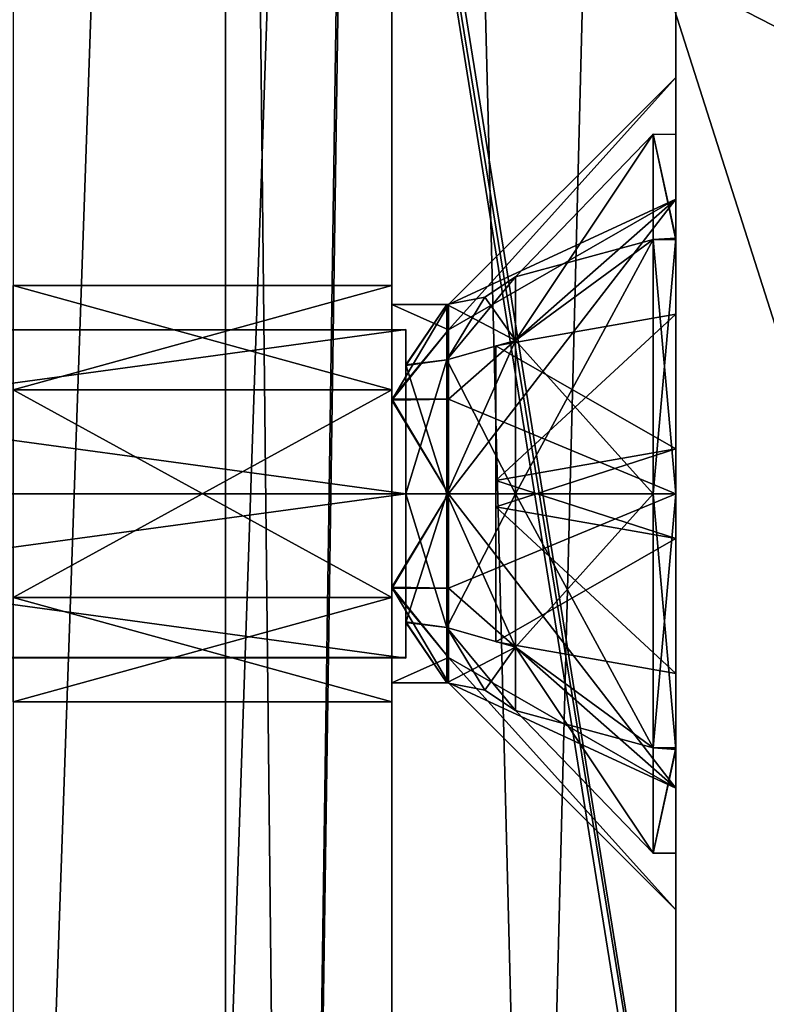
# Model space of a CAD drawing. Header units: millimetres. Extents: x -78 to 78, y -78 to 78.
# Tile 303 of 449: x 50.53 to 54.48, y 4.8 to 10.01. Entities that reach past the tile are written whole.
import ezdxf

# ---------------------------------------------------------------- set-up
doc = ezdxf.new("R2010")
doc.units = ezdxf.units.MM
doc.header["$LTSCALE"] = 41.718519
for name, color, linetype in [('1061', 7, 'CONTINUOUS'), ('1107', 7, 'CONTINUOUS'), ('1745', 7, 'CONTINUOUS'), ('24', 7, 'CONTINUOUS'), ('32', 7, 'CONTINUOUS'), ('328', 7, 'CONTINUOUS'), ('344', 7, 'CONTINUOUS'), ('42', 7, 'CONTINUOUS'), ('5267', 7, 'CONTINUOUS'), ('5268', 7, 'CONTINUOUS'), ('5269', 7, 'CONTINUOUS'), ('5270', 7, 'CONTINUOUS'), ('5271', 7, 'CONTINUOUS'), ('5273', 7, 'CONTINUOUS'), ('5274', 7, 'CONTINUOUS'), ('5275', 7, 'CONTINUOUS'), ('5276', 7, 'CONTINUOUS'), ('5277', 7, 'CONTINUOUS'), ('5278', 7, 'CONTINUOUS'), ('5279', 7, 'CONTINUOUS'), ('5280', 7, 'CONTINUOUS'), ('5281', 7, 'CONTINUOUS'), ('5282', 7, 'CONTINUOUS'), ('5283', 7, 'CONTINUOUS'), ('5284', 7, 'CONTINUOUS'), ('5285', 7, 'CONTINUOUS'), ('5286', 7, 'CONTINUOUS'), ('5287', 7, 'CONTINUOUS'), ('5288', 7, 'CONTINUOUS'), ('5289', 7, 'CONTINUOUS'), ('5290', 7, 'CONTINUOUS'), ('5291', 7, 'CONTINUOUS'), ('5292', 7, 'CONTINUOUS'), ('617', 7, 'CONTINUOUS'), ('619', 7, 'CONTINUOUS'), ('623', 7, 'CONTINUOUS'), ('627', 7, 'CONTINUOUS'), ('628', 7, 'CONTINUOUS'), ('630', 7, 'CONTINUOUS'), ('633', 7, 'CONTINUOUS'), ('635', 7, 'CONTINUOUS'), ('65', 7, 'CONTINUOUS'), ('745', 7, 'CONTINUOUS'), ('748', 7, 'CONTINUOUS'), ('790', 7, 'CONTINUOUS'), ('855', 7, 'CONTINUOUS'), ('971', 7, 'CONTINUOUS')]:
    doc.layers.add(name, color=color, linetype=linetype)

msp = doc.modelspace()

# ---------------------------------------------------------------- linework, layer by layer
at = {"layer": '1061', "color": 7, "linetype": 'CONTINUOUS'}
for points in [[(51.768, 17.0379, 23.7), (54.5, 0, 23.7), (51.7312, 17.0098, 26.2), (51.768, 17.0379, 23.7)], [(54.5, 0, 23.7), (54.4564, 0, 26.2), (51.7312, 17.0098, 26.2), (54.5, 0, 23.7)]]:
    msp.add_3dface(points, dxfattribs=at)
at = {"layer": '1107', "color": 7, "linetype": 'CONTINUOUS'}
for points in [[(57.6146, 2.6691, 23.7), (57.2005, -0.0001, 23.7), (51.768, 17.0379, 23.7), (57.6146, 2.6691, 23.7)], [(51.768, 17.0379, 23.7), (57.2005, -0.0001, 23.7), (54.5, 0, 23.7), (51.768, 17.0379, 23.7)], [(58.8181, 5.0848, 23.7), (57.6146, 2.6691, 23.7), (51.768, 17.0379, 23.7), (58.8181, 5.0848, 23.7)], [(60.7045, 7.0278, 23.7), (58.8181, 5.0848, 23.7), (51.768, 17.0379, 23.7), (60.7045, 7.0278, 23.7)], [(58.1301, 10.3116, 23.7), (60.7045, 7.0278, 23.7), (51.768, 17.0379, 23.7), (58.1301, 10.3116, 23.7)]]:
    msp.add_3dface(points, dxfattribs=at)
at = {"layer": '1745', "linetype": 'CONTINUOUS'}
for points in [[(75.9193, 7.9475, 28.7), (69.7599, 30.9897, 28.7), (53.7937, -21.0684, 28.7), (75.9193, 7.9475, 28.7)], [(53.7937, -21.0684, 28.7), (69.7599, 30.9897, 28.7), (56.7669, -10.73, 28.7), (53.7937, -21.0684, 28.7)], [(31.0424, -69.7372, 28.7), (51.0663, -56.737, 28.7), (75.9193, 7.9475, 28.7), (31.0424, -69.7372, 28.7)], [(31.0424, -69.7372, 28.7), (75.9193, 7.9475, 28.7), (53.7937, -21.0684, 28.7), (31.0424, -69.7372, 28.7)], [(51.0663, -56.737, 28.7), (74.6699, -15.8517, 28.7), (75.9193, 7.9475, 28.7), (51.0663, -56.737, 28.7)]]:
    msp.add_3dface(points, dxfattribs=at)
at = {"layer": '24', "linetype": 'CONTINUOUS'}
for points in [[(49.5, -30.5, -2), (49.5, 30.5, -2), (51.6213, 30.5, -1.1213), (49.5, -30.5, -2)], [(49.5, -30.5, -2), (51.6213, 30.5, -1.1213), (51.6213, -30.5, -1.1213), (49.5, -30.5, -2)], [(51.6213, 30.5, -1.1213), (52.5, 30.5, 1), (51.6213, -30.5, -1.1213), (51.6213, 30.5, -1.1213)], [(52.5, 30.5, 1), (52.5, 29.5, 1), (51.6213, -30.5, -1.1213), (52.5, 30.5, 1)], [(52.5, 29.5, 1), (52.5, -29.5, 1), (51.6213, -30.5, -1.1213), (52.5, 29.5, 1)]]:
    msp.add_3dface(points, dxfattribs=at)
at = {"layer": '32', "linetype": 'CONTINUOUS'}
for points in [[(50.5, 8.6, 6.75), (52.5, 8.6, 6.75), (52.5, 8.049, 7.7026), (50.5, 8.6, 6.75)], [(50.5, 8.049, 7.7026), (50.5, 8.6, 6.75), (52.5, 8.049, 7.7026), (50.5, 8.049, 7.7026)], [(50.5, 6.951, 7.7026), (50.5, 8.049, 7.7026), (52.5, 6.951, 7.7026), (50.5, 6.951, 7.7026)], [(52.5, 6.951, 7.7026), (50.5, 8.049, 7.7026), (52.5, 8.049, 7.7026), (52.5, 6.951, 7.7026)], [(52.5, 6.4, 6.75), (50.5, 6.4, 6.75), (50.5, 6.951, 7.7026), (52.5, 6.4, 6.75)], [(52.5, 6.4, 6.75), (50.5, 6.951, 7.7026), (52.5, 6.951, 7.7026), (52.5, 6.4, 6.75)]]:
    msp.add_3dface(points, dxfattribs=at)
at = {"layer": '328', "linetype": 'CONTINUOUS'}
for points in [[(47.5, -30, 15), (15.5, 30, 15), (67, -30, 15), (47.5, -30, 15)], [(67, -30, 15), (15.5, 30, 15), (67.5, -30, 15), (67, -30, 15)], [(67.5, -30, 15), (15.5, 30, 15), (72.3187, -15.3427, 15), (67.5, -30, 15)], [(72.3187, -15.3427, 15), (15.5, 30, 15), (73.9493, 0, 15), (72.3187, -15.3427, 15)], [(73.9493, 0, 15), (15.5, 30, 15), (72.3187, 15.3427, 15), (73.9493, 0, 15)]]:
    msp.add_3dface(points, dxfattribs=at)
at = {"layer": '344', "linetype": 'CONTINUOUS'}
for points in [[(47.5, 30, 16.5), (15.5, -30, 16.5), (67, 30, 16.5), (47.5, 30, 16.5)], [(67, 30, 16.5), (15.5, -30, 16.5), (67.5, 30, 16.5), (67, 30, 16.5)], [(67.5, 30, 16.5), (15.5, -30, 16.5), (72.3187, 15.3427, 16.5), (67.5, 30, 16.5)], [(72.3187, 15.3427, 16.5), (15.5, -30, 16.5), (73.9493, 0, 16.5), (72.3187, 15.3427, 16.5)]]:
    msp.add_3dface(points, dxfattribs=at)
at = {"layer": '42', "linetype": 'CONTINUOUS'}
for points in [[(50.5, 8.6, 6.75), (50.5, 8.049, 5.7974), (52.5, 8.6, 6.75), (50.5, 8.6, 6.75)], [(52.5, 8.6, 6.75), (50.5, 8.049, 5.7974), (52.5, 8.049, 5.7974), (52.5, 8.6, 6.75)], [(50.5, 8.049, 5.7974), (50.5, 6.951, 5.7974), (52.5, 8.049, 5.7974), (50.5, 8.049, 5.7974)], [(52.5, 8.049, 5.7974), (50.5, 6.951, 5.7974), (52.5, 6.951, 5.7974), (52.5, 8.049, 5.7974)], [(50.5, 6.4, 6.75), (52.5, 6.4, 6.75), (52.5, 6.951, 5.7974), (50.5, 6.4, 6.75)], [(50.5, 6.951, 5.7974), (50.5, 6.4, 6.75), (52.5, 6.951, 5.7974), (50.5, 6.951, 5.7974)]]:
    msp.add_3dface(points, dxfattribs=at)
at = {"layer": '5267', "linetype": 'CONTINUOUS'}
for points in [[(52.5735, 7.5, 7.75), (46.2165, 7.5, 7.75), (46.2165, 6.634, 7.25), (52.5735, 7.5, 7.75)], [(46.2165, 7.5, 5.75), (52.5735, 7.5, 5.75), (52.5735, 6.6313, 6.2553), (46.2165, 7.5, 5.75)], [(46.2165, 7.5, 5.75), (52.5735, 6.6313, 6.2553), (46.2165, 6.634, 6.25), (46.2165, 7.5, 5.75)], [(52.5735, 6.6351, 7.2514), (52.5735, 7.5, 7.75), (46.2165, 6.634, 7.25), (52.5735, 6.6351, 7.2514)], [(52.5735, 6.6313, 6.2553), (52.5735, 6.6351, 7.2514), (46.2165, 6.634, 7.25), (52.5735, 6.6313, 6.2553)], [(46.2165, 6.634, 6.25), (52.5735, 6.6313, 6.2553), (46.2165, 6.634, 7.25), (46.2165, 6.634, 6.25)]]:
    msp.add_3dface(points, dxfattribs=at)
at = {"layer": '5268', "linetype": 'CONTINUOUS'}
for points in [[(46.2165, 8.366, 7.25), (46.2165, 7.5, 7.75), (52.5735, 8.3687, 7.2447), (46.2165, 8.366, 7.25)], [(52.5735, 8.3687, 7.2447), (46.2165, 7.5, 7.75), (52.5735, 7.5, 7.75), (52.5735, 8.3687, 7.2447)], [(46.2165, 8.366, 6.25), (46.2165, 8.366, 7.25), (52.5735, 8.3687, 7.2447), (46.2165, 8.366, 6.25)], [(52.5735, 8.3649, 6.2486), (46.2165, 8.366, 6.25), (52.5735, 8.3687, 7.2447), (52.5735, 8.3649, 6.2486)], [(46.2165, 7.5, 5.75), (46.2165, 8.366, 6.25), (52.5735, 7.5, 5.75), (46.2165, 7.5, 5.75)], [(52.5735, 7.5, 5.75), (46.2165, 8.366, 6.25), (52.5735, 8.3649, 6.2486), (52.5735, 7.5, 5.75)]]:
    msp.add_3dface(points, dxfattribs=at)
at = {"layer": '5269', "linetype": 'CONTINUOUS'}
for points in [[(52.5735, 8.3649, 6.2486), (52.5735, 8.3687, 7.2447), (52.5735, 8.1806, 6.3624), (52.5735, 8.3649, 6.2486)], [(52.5735, 8.3687, 7.2447), (52.5735, 7.5, 7.75), (52.5735, 7.5, 7.5335), (52.5735, 8.3687, 7.2447)], [(52.5735, 8.1806, 6.3624), (52.5735, 8.3687, 7.2447), (52.5735, 8.1777, 7.1428), (52.5735, 8.1806, 6.3624)], [(52.5735, 8.1777, 7.1428), (52.5735, 8.3687, 7.2447), (52.5735, 7.5, 7.5335), (52.5735, 8.1777, 7.1428)], [(52.5735, 7.5, 5.75), (52.5735, 8.3649, 6.2486), (52.5735, 7.5, 5.9665), (52.5735, 7.5, 5.75)], [(52.5735, 7.5, 5.9665), (52.5735, 8.3649, 6.2486), (52.5735, 8.1806, 6.3624), (52.5735, 7.5, 5.9665)], [(52.5735, 6.6313, 6.2553), (52.5735, 7.5, 5.75), (52.5735, 7.5, 5.9665), (52.5735, 6.6313, 6.2553)], [(52.5735, 7.5, 7.75), (52.5735, 6.6351, 7.2514), (52.5735, 7.5, 7.5335), (52.5735, 7.5, 7.75)], [(52.5735, 6.6313, 6.2553), (52.5735, 7.5, 5.9665), (52.5735, 6.8223, 6.3572), (52.5735, 6.6313, 6.2553)], [(52.5735, 7.5, 7.5335), (52.5735, 6.6351, 7.2514), (52.5735, 6.8194, 7.1376), (52.5735, 7.5, 7.5335)], [(52.5735, 6.8194, 7.1376), (52.5735, 6.6313, 6.2553), (52.5735, 6.8223, 6.3572), (52.5735, 6.8194, 7.1376)], [(52.5735, 6.6351, 7.2514), (52.5735, 6.6313, 6.2553), (52.5735, 6.8194, 7.1376), (52.5735, 6.6351, 7.2514)]]:
    msp.add_3dface(points, dxfattribs=at)
at = {"layer": '5270', "linetype": 'CONTINUOUS'}
for points in [[(52.5735, 8.1806, 6.3624), (52.5735, 8.1777, 7.1428), (52.7901, 8.5001, 6.75), (52.5735, 8.1806, 6.3624)], [(52.7901, 8.2072, 6.0428), (52.5735, 8.1806, 6.3624), (52.7901, 8.5001, 6.75), (52.7901, 8.2072, 6.0428)], [(52.7901, 8.5001, 6.75), (52.5735, 8.1777, 7.1428), (52.7901, 8.2072, 7.4572), (52.7901, 8.5001, 6.75)], [(52.7901, 7.5, 5.7499), (52.5735, 8.1806, 6.3624), (52.7901, 8.2072, 6.0428), (52.7901, 7.5, 5.7499)], [(52.5735, 8.1777, 7.1428), (52.5735, 7.5, 7.5335), (52.7901, 8.2072, 7.4572), (52.5735, 8.1777, 7.1428)], [(52.5735, 7.5, 7.5335), (52.7901, 7.5, 7.7501), (52.7901, 8.2072, 7.4572), (52.5735, 7.5, 7.5335)], [(52.5735, 7.5, 5.9665), (52.5735, 8.1806, 6.3624), (52.7901, 7.5, 5.7499), (52.5735, 7.5, 5.9665)]]:
    msp.add_3dface(points, dxfattribs=at)
at = {"layer": '5271', "linetype": 'CONTINUOUS'}
for points in [[(52.5735, 6.8223, 6.3572), (52.5735, 7.5, 5.9665), (52.7901, 6.7928, 6.0428), (52.5735, 6.8223, 6.3572)], [(52.7901, 6.7928, 6.0428), (52.5735, 7.5, 5.9665), (52.7901, 7.5, 5.7499), (52.7901, 6.7928, 6.0428)], [(52.5735, 7.5, 7.5335), (52.5735, 6.8194, 7.1376), (52.7901, 7.5, 7.7501), (52.5735, 7.5, 7.5335)], [(52.7901, 7.5, 7.7501), (52.5735, 6.8194, 7.1376), (52.7901, 6.7928, 7.4572), (52.7901, 7.5, 7.7501)], [(52.5735, 6.8194, 7.1376), (52.5735, 6.8223, 6.3572), (52.7901, 6.4999, 6.75), (52.5735, 6.8194, 7.1376)], [(52.7901, 6.4999, 6.75), (52.5735, 6.8223, 6.3572), (52.7901, 6.7928, 6.0428), (52.7901, 6.4999, 6.75)], [(52.7901, 6.7928, 7.4572), (52.5735, 6.8194, 7.1376), (52.7901, 6.4999, 6.75), (52.7901, 6.7928, 7.4572)]]:
    msp.add_3dface(points, dxfattribs=at)
at = {"layer": '5273', "linetype": 'CONTINUOUS'}
for points in [[(52.9919, 8.5383, 6.75), (53.1536, 8.6464, 6.75), (53.1536, 8.3107, 5.9393), (52.9919, 8.5383, 6.75)], [(52.7901, 8.5001, 6.75), (52.9919, 8.5383, 6.75), (53.1536, 8.3107, 5.9393), (52.7901, 8.5001, 6.75)], [(52.7901, 8.2072, 6.0428), (52.7901, 8.5001, 6.75), (53.1536, 8.3107, 5.9393), (52.7901, 8.2072, 6.0428)], [(53.1536, 7.5, 5.6036), (52.7901, 8.2072, 6.0428), (53.1536, 8.3107, 5.9393), (53.1536, 7.5, 5.6036)], [(52.7901, 7.5, 5.7499), (52.7901, 8.2072, 6.0428), (53.1536, 7.5, 5.6036), (52.7901, 7.5, 5.7499)], [(52.7901, 6.7928, 6.0428), (52.7901, 7.5, 5.7499), (53.1536, 6.6893, 5.9393), (52.7901, 6.7928, 6.0428)], [(53.1536, 6.6893, 5.9393), (52.7901, 7.5, 5.7499), (53.1536, 7.5, 5.6036), (53.1536, 6.6893, 5.9393)], [(52.7901, 6.4999, 6.75), (52.7901, 6.7928, 6.0428), (52.9919, 6.4617, 6.75), (52.7901, 6.4999, 6.75)], [(52.7901, 6.7928, 6.0428), (53.1536, 6.3536, 6.75), (52.9919, 6.4617, 6.75), (52.7901, 6.7928, 6.0428)], [(53.1536, 6.3536, 6.75), (52.7901, 6.7928, 6.0428), (53.1536, 6.6893, 5.9393), (53.1536, 6.3536, 6.75)]]:
    msp.add_3dface(points, dxfattribs=at)
at = {"layer": '5274', "linetype": 'CONTINUOUS'}
for points in [[(52.9919, 8.5383, 6.75), (52.7901, 8.2072, 7.4572), (53.1536, 8.6464, 6.75), (52.9919, 8.5383, 6.75)], [(53.1536, 8.6464, 6.75), (52.7901, 8.2072, 7.4572), (53.1536, 8.3107, 7.5607), (53.1536, 8.6464, 6.75)], [(52.7901, 8.5001, 6.75), (52.7901, 8.2072, 7.4572), (52.9919, 8.5383, 6.75), (52.7901, 8.5001, 6.75)], [(52.7901, 8.2072, 7.4572), (52.7901, 7.5, 7.7501), (53.1536, 8.3107, 7.5607), (52.7901, 8.2072, 7.4572)], [(53.1536, 8.3107, 7.5607), (52.7901, 7.5, 7.7501), (53.1536, 7.5, 7.8964), (53.1536, 8.3107, 7.5607)], [(52.7901, 7.5, 7.7501), (52.7901, 6.7928, 7.4572), (53.1536, 7.5, 7.8964), (52.7901, 7.5, 7.7501)], [(53.1536, 7.5, 7.8964), (52.7901, 6.7928, 7.4572), (53.1536, 6.6893, 7.5607), (53.1536, 7.5, 7.8964)], [(52.7901, 6.7928, 7.4572), (52.7901, 6.4999, 6.75), (53.1536, 6.6893, 7.5607), (52.7901, 6.7928, 7.4572)], [(53.1536, 6.6893, 7.5607), (52.7901, 6.4999, 6.75), (52.9919, 6.4617, 6.75), (53.1536, 6.6893, 7.5607)], [(53.1536, 6.3536, 6.75), (53.1536, 6.6893, 7.5607), (52.9919, 6.4617, 6.75), (53.1536, 6.3536, 6.75)]]:
    msp.add_3dface(points, dxfattribs=at)
at = {"layer": '5275', "linetype": 'CONTINUOUS'}
for points in [[(53.1536, 8.6464, 6.75), (53.1536, 8.3107, 7.5607), (53.88, 9.4, 6.75), (53.1536, 8.6464, 6.75)], [(53.88, 8.8435, 5.4065), (53.1536, 8.6464, 6.75), (53.88, 9.4, 6.75), (53.88, 8.8435, 5.4065)], [(53.88, 9.4, 6.75), (53.1536, 8.3107, 7.5607), (53.88, 8.8435, 8.0935), (53.88, 9.4, 6.75)], [(53.1536, 8.3107, 5.9393), (53.1536, 8.6464, 6.75), (53.88, 8.8435, 5.4065), (53.1536, 8.3107, 5.9393)], [(53.1536, 8.3107, 7.5607), (53.1536, 7.5, 7.8964), (53.88, 8.8435, 8.0935), (53.1536, 8.3107, 7.5607)], [(53.1536, 7.5, 7.8964), (53.88, 7.5, 8.65), (53.88, 8.8435, 8.0935), (53.1536, 7.5, 7.8964)], [(53.88, 7.5, 4.85), (53.1536, 8.3107, 5.9393), (53.88, 8.8435, 5.4065), (53.88, 7.5, 4.85)], [(53.1536, 7.5, 5.6036), (53.1536, 8.3107, 5.9393), (53.88, 7.5, 4.85), (53.1536, 7.5, 5.6036)]]:
    msp.add_3dface(points, dxfattribs=at)
at = {"layer": '5276', "linetype": 'CONTINUOUS'}
for points in [[(53.1536, 7.5, 7.8964), (53.1536, 6.6893, 7.5607), (53.88, 7.5, 8.65), (53.1536, 7.5, 7.8964)], [(53.88, 7.5, 8.65), (53.1536, 6.6893, 7.5607), (53.88, 6.1565, 8.0935), (53.88, 7.5, 8.65)], [(53.1536, 6.6893, 5.9393), (53.1536, 7.5, 5.6036), (53.88, 6.1565, 5.4065), (53.1536, 6.6893, 5.9393)], [(53.1536, 7.5, 5.6036), (53.88, 7.5, 4.85), (53.88, 6.1565, 5.4065), (53.1536, 7.5, 5.6036)], [(53.1536, 6.6893, 7.5607), (53.1536, 6.3536, 6.75), (53.88, 6.1565, 8.0935), (53.1536, 6.6893, 7.5607)], [(53.1536, 6.3536, 6.75), (53.1536, 6.6893, 5.9393), (53.88, 5.6, 6.75), (53.1536, 6.3536, 6.75)], [(53.1536, 6.6893, 5.9393), (53.88, 6.1565, 5.4065), (53.88, 5.6, 6.75), (53.1536, 6.6893, 5.9393)], [(53.1536, 6.3536, 6.75), (53.88, 5.6, 6.75), (53.88, 6.1565, 8.0935), (53.1536, 6.3536, 6.75)]]:
    msp.add_3dface(points, dxfattribs=at)
at = {"layer": '5277', "linetype": 'CONTINUOUS'}
for points in [[(54, 7.5, 8.65), (53.88, 7.5, 8.65), (53.88, 6.1565, 8.0935), (54, 7.5, 8.65)], [(53.88, 7.5, 4.85), (54, 7.5, 4.85), (54, 6.1488, 5.4143), (53.88, 7.5, 4.85)], [(53.88, 7.5, 4.85), (54, 6.1488, 5.4143), (53.88, 6.1565, 5.4065), (53.88, 7.5, 4.85)], [(54, 6.157, 8.094), (54, 7.5, 8.65), (53.88, 6.1565, 8.0935), (54, 6.157, 8.094)], [(54, 5.6007, 6.7577), (54, 6.157, 8.094), (53.88, 5.6, 6.75), (54, 5.6007, 6.7577)], [(53.88, 5.6, 6.75), (54, 6.157, 8.094), (53.88, 6.1565, 8.0935), (53.88, 5.6, 6.75)], [(53.88, 6.1565, 5.4065), (54, 6.1488, 5.4143), (53.88, 5.6, 6.75), (53.88, 6.1565, 5.4065)], [(54, 6.1488, 5.4143), (54, 5.6007, 6.7577), (53.88, 5.6, 6.75), (54, 6.1488, 5.4143)]]:
    msp.add_3dface(points, dxfattribs=at)
at = {"layer": '5278', "linetype": 'CONTINUOUS'}
for points in [[(53.88, 8.8435, 5.4065), (53.88, 9.4, 6.75), (54, 8.843, 5.406), (53.88, 8.8435, 5.4065)], [(53.88, 9.4, 6.75), (53.88, 8.8435, 8.0935), (54, 8.8512, 8.0857), (53.88, 9.4, 6.75)], [(54, 8.843, 5.406), (53.88, 9.4, 6.75), (54, 9.3993, 6.7423), (54, 8.843, 5.406)], [(54, 9.3993, 6.7423), (53.88, 9.4, 6.75), (54, 8.8512, 8.0857), (54, 9.3993, 6.7423)], [(53.88, 8.8435, 8.0935), (53.88, 7.5, 8.65), (54, 8.8512, 8.0857), (53.88, 8.8435, 8.0935)], [(54, 8.8512, 8.0857), (53.88, 7.5, 8.65), (54, 7.5, 8.65), (54, 8.8512, 8.0857)], [(53.88, 7.5, 4.85), (53.88, 8.8435, 5.4065), (54, 7.5, 4.85), (53.88, 7.5, 4.85)], [(54, 7.5, 4.85), (53.88, 8.8435, 5.4065), (54, 8.843, 5.406), (54, 7.5, 4.85)]]:
    msp.add_3dface(points, dxfattribs=at)
at = {"layer": '5279', "linetype": 'CONTINUOUS'}
for points in [[(54, 8.843, 5.406), (54, 9.3993, 6.7423), (54, 8.8512, 8.0857), (54, 8.843, 5.406)], [(54, 8.843, 5.406), (54, 8.8512, 8.0857), (54, 8.45, 6.9875), (54, 8.843, 5.406)], [(54, 8.8512, 8.0857), (54, 7.5, 8.65), (54, 8.45, 6.9875), (54, 8.8512, 8.0857)], [(54, 7.5, 4.85), (54, 8.843, 5.406), (54, 7.7375, 5.8), (54, 7.5, 4.85)], [(54, 7.7375, 5.8), (54, 8.843, 5.406), (54, 7.7375, 6.5125), (54, 7.7375, 5.8)], [(54, 7.7375, 6.5125), (54, 8.843, 5.406), (54, 8.45, 6.5125), (54, 7.7375, 6.5125)], [(54, 8.45, 6.5125), (54, 8.843, 5.406), (54, 8.45, 6.9875), (54, 8.45, 6.5125)], [(54, 8.45, 6.9875), (54, 7.5, 8.65), (54, 7.7375, 7.7), (54, 8.45, 6.9875)], [(54, 7.7375, 6.9875), (54, 8.45, 6.9875), (54, 7.7375, 7.7), (54, 7.7375, 6.9875)], [(54, 7.2625, 5.8), (54, 7.5, 4.85), (54, 7.7375, 5.8), (54, 7.2625, 5.8)], [(54, 7.7375, 7.7), (54, 7.5, 8.65), (54, 7.2625, 7.7), (54, 7.7375, 7.7)], [(54, 6.1488, 5.4143), (54, 7.5, 4.85), (54, 6.55, 6.5125), (54, 6.1488, 5.4143)], [(54, 7.5, 4.85), (54, 7.2625, 5.8), (54, 6.55, 6.5125), (54, 7.5, 4.85)], [(54, 7.5, 8.65), (54, 6.157, 8.094), (54, 7.2625, 7.7), (54, 7.5, 8.65)], [(54, 7.2625, 7.7), (54, 6.157, 8.094), (54, 7.2625, 6.9875), (54, 7.2625, 7.7)], [(54, 7.2625, 6.9875), (54, 6.157, 8.094), (54, 6.55, 6.9875), (54, 7.2625, 6.9875)], [(54, 6.55, 6.5125), (54, 7.2625, 5.8), (54, 7.2625, 6.5125), (54, 6.55, 6.5125)], [(54, 6.157, 8.094), (54, 6.1488, 5.4143), (54, 6.55, 6.5125), (54, 6.157, 8.094)], [(54, 6.55, 6.9875), (54, 6.157, 8.094), (54, 6.55, 6.5125), (54, 6.55, 6.9875)], [(54, 5.6007, 6.7577), (54, 6.1488, 5.4143), (54, 6.157, 8.094), (54, 5.6007, 6.7577)]]:
    msp.add_3dface(points, dxfattribs=at)
at = {"layer": '5280', "linetype": 'CONTINUOUS'}
for points in [[(54, 7.2625, 5.8), (54, 7.7375, 5.8), (53.05, 7.57, 5.9675), (54, 7.2625, 5.8)], [(53.05, 7.43, 5.9675), (54, 7.2625, 5.8), (53.05, 7.57, 5.9675), (53.05, 7.43, 5.9675)]]:
    msp.add_3dface(points, dxfattribs=at)
at = {"layer": '5281', "linetype": 'CONTINUOUS'}
for points in [[(53.05, 6.7175, 6.68), (53.05, 7.43, 6.68), (53.05, 8.2825, 6.82), (53.05, 6.7175, 6.68)], [(53.05, 8.2825, 6.82), (53.05, 7.43, 6.68), (53.05, 7.57, 6.68), (53.05, 8.2825, 6.82)], [(53.05, 7.57, 6.82), (53.05, 6.7175, 6.68), (53.05, 8.2825, 6.82), (53.05, 7.57, 6.82)], [(53.05, 8.2825, 6.68), (53.05, 8.2825, 6.82), (53.05, 7.57, 6.68), (53.05, 8.2825, 6.68)], [(53.05, 7.43, 6.68), (53.05, 7.43, 5.9675), (53.05, 7.57, 6.68), (53.05, 7.43, 6.68)], [(53.05, 7.57, 6.68), (53.05, 7.43, 5.9675), (53.05, 7.57, 5.9675), (53.05, 7.57, 6.68)], [(53.05, 7.43, 6.82), (53.05, 6.7175, 6.68), (53.05, 7.57, 6.82), (53.05, 7.43, 6.82)], [(53.05, 7.43, 7.5325), (53.05, 7.43, 6.82), (53.05, 7.57, 7.5325), (53.05, 7.43, 7.5325)], [(53.05, 7.57, 7.5325), (53.05, 7.43, 6.82), (53.05, 7.57, 6.82), (53.05, 7.57, 7.5325)], [(53.05, 6.7175, 6.82), (53.05, 6.7175, 6.68), (53.05, 7.43, 6.82), (53.05, 6.7175, 6.82)]]:
    msp.add_3dface(points, dxfattribs=at)
at = {"layer": '5282', "linetype": 'CONTINUOUS'}
for points in [[(54, 7.2625, 6.5125), (54, 7.2625, 5.8), (53.05, 7.43, 5.9675), (54, 7.2625, 6.5125)], [(53.05, 7.43, 6.68), (54, 7.2625, 6.5125), (53.05, 7.43, 5.9675), (53.05, 7.43, 6.68)]]:
    msp.add_3dface(points, dxfattribs=at)
at = {"layer": '5283', "linetype": 'CONTINUOUS'}
for points in [[(54, 6.55, 6.5125), (54, 7.2625, 6.5125), (53.05, 7.43, 6.68), (54, 6.55, 6.5125)], [(54, 6.55, 6.5125), (53.05, 7.43, 6.68), (53.05, 6.7175, 6.68), (54, 6.55, 6.5125)]]:
    msp.add_3dface(points, dxfattribs=at)
at = {"layer": '5284', "linetype": 'CONTINUOUS'}
for points in [[(54, 6.55, 6.9875), (54, 6.55, 6.5125), (53.05, 6.7175, 6.68), (54, 6.55, 6.9875)], [(54, 6.55, 6.9875), (53.05, 6.7175, 6.68), (53.05, 6.7175, 6.82), (54, 6.55, 6.9875)]]:
    msp.add_3dface(points, dxfattribs=at)
at = {"layer": '5285', "linetype": 'CONTINUOUS'}
for points in [[(54, 7.2625, 6.9875), (53.05, 6.7175, 6.82), (53.05, 7.43, 6.82), (54, 7.2625, 6.9875)], [(54, 7.2625, 6.9875), (54, 6.55, 6.9875), (53.05, 6.7175, 6.82), (54, 7.2625, 6.9875)]]:
    msp.add_3dface(points, dxfattribs=at)
at = {"layer": '5286', "linetype": 'CONTINUOUS'}
for points in [[(54, 7.2625, 7.7), (54, 7.2625, 6.9875), (53.05, 7.43, 6.82), (54, 7.2625, 7.7)], [(54, 7.2625, 7.7), (53.05, 7.43, 6.82), (53.05, 7.43, 7.5325), (54, 7.2625, 7.7)]]:
    msp.add_3dface(points, dxfattribs=at)
at = {"layer": '5287', "linetype": 'CONTINUOUS'}
for points in [[(54, 7.7375, 5.8), (54, 7.7375, 6.5125), (53.05, 7.57, 6.68), (54, 7.7375, 5.8)], [(54, 7.7375, 5.8), (53.05, 7.57, 6.68), (53.05, 7.57, 5.9675), (54, 7.7375, 5.8)]]:
    msp.add_3dface(points, dxfattribs=at)
at = {"layer": '5288', "linetype": 'CONTINUOUS'}
for points in [[(54, 7.7375, 7.7), (54, 7.2625, 7.7), (53.05, 7.43, 7.5325), (54, 7.7375, 7.7)], [(54, 7.7375, 7.7), (53.05, 7.43, 7.5325), (53.05, 7.57, 7.5325), (54, 7.7375, 7.7)]]:
    msp.add_3dface(points, dxfattribs=at)
at = {"layer": '5289', "linetype": 'CONTINUOUS'}
for points in [[(54, 7.7375, 6.5125), (54, 8.45, 6.5125), (53.05, 8.2825, 6.68), (54, 7.7375, 6.5125)], [(54, 7.7375, 6.5125), (53.05, 8.2825, 6.68), (53.05, 7.57, 6.68), (54, 7.7375, 6.5125)]]:
    msp.add_3dface(points, dxfattribs=at)
at = {"layer": '5290', "linetype": 'CONTINUOUS'}
for points in [[(54, 7.7375, 6.9875), (54, 7.7375, 7.7), (53.05, 7.57, 7.5325), (54, 7.7375, 6.9875)], [(54, 7.7375, 6.9875), (53.05, 7.57, 7.5325), (53.05, 7.57, 6.82), (54, 7.7375, 6.9875)]]:
    msp.add_3dface(points, dxfattribs=at)
at = {"layer": '5291', "linetype": 'CONTINUOUS'}
for points in [[(54, 8.45, 6.5125), (54, 8.45, 6.9875), (53.05, 8.2825, 6.82), (54, 8.45, 6.5125)], [(54, 8.45, 6.5125), (53.05, 8.2825, 6.82), (53.05, 8.2825, 6.68), (54, 8.45, 6.5125)]]:
    msp.add_3dface(points, dxfattribs=at)
at = {"layer": '5292', "linetype": 'CONTINUOUS'}
for points in [[(54, 8.45, 6.9875), (54, 7.7375, 6.9875), (53.05, 7.57, 6.82), (54, 8.45, 6.9875)], [(54, 8.45, 6.9875), (53.05, 7.57, 6.82), (53.05, 8.2825, 6.82), (54, 8.45, 6.9875)]]:
    msp.add_3dface(points, dxfattribs=at)
at = {"layer": '617', "color": 7, "linetype": 'CONTINUOUS'}
for points in [[(52.5, 8.6, 6.75), (52.5, 8.049, 5.7974), (52.5, 8.5, 6.75), (52.5, 8.6, 6.75)], [(52.5, 8.049, 7.7026), (52.5, 8.6, 6.75), (52.5, 8.5, 6.75), (52.5, 8.049, 7.7026)], [(52.5, 8.5, 6.75), (52.5, 8.049, 5.7974), (52.5, 7.9947, 5.8813), (52.5, 8.5, 6.75)], [(52.5, 8.049, 7.7026), (52.5, 8.5, 6.75), (52.5, 8.0014, 7.6149), (52.5, 8.049, 7.7026)], [(52.5, 8.049, 5.7974), (52.5, 6.951, 5.7974), (52.5, 7.9947, 5.8813), (52.5, 8.049, 5.7974)], [(52.5, 6.951, 7.7026), (52.5, 8.049, 7.7026), (52.5, 7.0053, 7.6187), (52.5, 6.951, 7.7026)], [(52.5, 7.0053, 7.6187), (52.5, 8.049, 7.7026), (52.5, 8.0014, 7.6149), (52.5, 7.0053, 7.6187)], [(52.5, 7.9947, 5.8813), (52.5, 6.951, 5.7974), (52.5, 6.9986, 5.8851), (52.5, 7.9947, 5.8813)], [(52.5, 6.5, 6.75), (52.5, 6.951, 7.7026), (52.5, 7.0053, 7.6187), (52.5, 6.5, 6.75)], [(52.5, 6.9986, 5.8851), (52.5, 6.951, 5.7974), (52.5, 6.5, 6.75), (52.5, 6.9986, 5.8851)], [(52.5, 6.951, 5.7974), (52.5, 6.4, 6.75), (52.5, 6.5, 6.75), (52.5, 6.951, 5.7974)], [(52.5, 6.4, 6.75), (52.5, 6.951, 7.7026), (52.5, 6.5, 6.75), (52.5, 6.4, 6.75)]]:
    msp.add_3dface(points, dxfattribs=at)
at = {"layer": '619', "color": 7, "linetype": 'CONTINUOUS'}
for points in [[(52.5, -29.5, 1), (52.5, 29.5, 1), (54, -29.5, 1.2645), (52.5, -29.5, 1)], [(54, -29.5, 1.2645), (52.5, 29.5, 1), (54, 29.5, 1.2645), (54, -29.5, 1.2645)]]:
    msp.add_3dface(points, dxfattribs=at)
at = {"layer": '623', "color": 7, "linetype": 'CONTINUOUS'}
for points in [[(52.5, 29.5, 14.5), (52.5, -29.5, 14.5), (54, 29.5, 14.2355), (52.5, 29.5, 14.5)], [(52.5, -29.5, 14.5), (54, -29.5, 14.2355), (54, 29.5, 14.2355), (52.5, -29.5, 14.5)]]:
    msp.add_3dface(points, dxfattribs=at)
at = {"layer": '627', "color": 7, "linetype": 'CONTINUOUS'}
for points in [[(54, -29.5, 1.2645), (54, 29.5, 1.2645), (54, -21.1, 4.1188), (54, -29.5, 1.2645)], [(54, -7.5, 4.5508), (54, 29.5, 1.2645), (54, -5.9434, 5.1959), (54, -7.5, 4.5508)], [(54, 29.5, 1.2645), (54, -7.5, 4.5508), (54, -12.9254, 4.9042), (54, 29.5, 1.2645)], [(54, -5.9434, 5.1959), (54, 29.5, 1.2645), (54, -3.15, 5.1976), (54, -5.9434, 5.1959)], [(54, 7.5, 4.5508), (54, 29.5, 1.2645), (54, 9.0566, 5.1959), (54, 7.5, 4.5508)], [(54, 9.0566, 5.1959), (54, 29.5, 1.2645), (54, 14.8, 4.1188), (54, 9.0566, 5.1959)], [(54, -14.8, 4.1188), (54, 29.5, 1.2645), (54, -12.9254, 4.9042), (54, -14.8, 4.1188)], [(54, 29.5, 1.2645), (54, -14.8, 4.1188), (54, -21.1, 4.1188), (54, 29.5, 1.2645)], [(54, 29.5, 1.2645), (54, 7.5, 4.5508), (54, -3.15, 5.1976), (54, 29.5, 1.2645)], [(54, 29.5, 14.2355), (54, -29.5, 14.2355), (54, 21.1, 9.3812), (54, 29.5, 14.2355)], [(54, 21.1, 9.3812), (54, -29.5, 14.2355), (54, 14.8, 9.3812), (54, 21.1, 9.3812)], [(54, 14.8, 9.3812), (54, -29.5, 14.2355), (54, 12.9254, 8.5958), (54, 14.8, 9.3812)], [(54, 12.9366, 4.8927), (54, 9.0566, 5.1959), (54, 14.8, 4.1188), (54, 12.9366, 4.8927)], [(54, 9.7, 6.75), (54, 9.0566, 5.1959), (54, 12.9366, 4.8927), (54, 9.7, 6.75)], [(54, 12.1689, 6.7396), (54, 9.7, 6.75), (54, 12.9366, 4.8927), (54, 12.1689, 6.7396)], [(54, -29.5, 14.2355), (54, 7.5, 8.9492), (54, 12.9254, 8.5958), (54, -29.5, 14.2355)], [(54, 7.5, 8.9492), (54, 9.0566, 8.3041), (54, 12.9254, 8.5958), (54, 7.5, 8.9492)], [(54, 12.9254, 8.5958), (54, 9.0566, 8.3041), (54, 12.1689, 6.7396), (54, 12.9254, 8.5958)], [(54, 9.0566, 8.3041), (54, 9.7, 6.75), (54, 12.1689, 6.7396), (54, 9.0566, 8.3041)], [(54, 3.15, 5.1976), (54, -3.15, 5.1976), (54, 7.5, 4.5508), (54, 3.15, 5.1976)], [(54, 7.5, 8.9492), (54, -29.5, 14.2355), (54, 5.9434, 8.3041), (54, 7.5, 8.9492)], [(54, 7.5, 4.5508), (54, 5.9434, 5.1959), (54, 4.1414, 5.6085), (54, 7.5, 4.5508)], [(54, 3.15, 5.1976), (54, 7.5, 4.5508), (54, 4.1414, 5.6085), (54, 3.15, 5.1976)], [(54, 5.9434, 8.3041), (54, -29.5, 14.2355), (54, 3.15, 8.3024), (54, 5.9434, 8.3041)], [(54, 5.3, 6.75), (54, 5.9434, 8.3041), (54, 4.1415, 7.8914), (54, 5.3, 6.75)], [(54, 4.1415, 7.8914), (54, 5.9434, 8.3041), (54, 3.15, 8.3024), (54, 4.1415, 7.8914)], [(54, 5.9434, 5.1959), (54, 5.3, 6.75), (54, 4.5524, 6.9), (54, 5.9434, 5.1959)], [(54, 4.1414, 5.6085), (54, 5.9434, 5.1959), (54, 4.5524, 6.6), (54, 4.1414, 5.6085)], [(54, 4.5524, 6.6), (54, 5.9434, 5.1959), (54, 4.5524, 6.9), (54, 4.5524, 6.6)], [(54, 4.5524, 6.9), (54, 5.3, 6.75), (54, 4.1415, 7.8914), (54, 4.5524, 6.9)]]:
    msp.add_3dface(points, dxfattribs=at)
at = {"layer": '628', "color": 7, "linetype": 'CONTINUOUS'}
for points in [[(52.5, 8.0014, 7.6149), (52.5, 8.5, 6.75), (52.8, 8.366, 7.25), (52.5, 8.0014, 7.6149)], [(52.5, 8.5, 6.75), (52.8, 8.5, 6.75), (52.8, 8.366, 7.25), (52.5, 8.5, 6.75)], [(52.5, 8.0014, 7.6149), (52.8, 8.366, 7.25), (52.8, 8, 7.616), (52.5, 8.0014, 7.6149)], [(52.5, 7.0053, 7.6187), (52.5, 8.0014, 7.6149), (52.8, 7.5, 7.75), (52.5, 7.0053, 7.6187)], [(52.5, 8.0014, 7.6149), (52.8, 8, 7.616), (52.8, 7.5, 7.75), (52.5, 8.0014, 7.6149)], [(52.5, 7.0053, 7.6187), (52.8, 7.5, 7.75), (52.8, 7, 7.616), (52.5, 7.0053, 7.6187)], [(52.5, 6.5, 6.75), (52.5, 7.0053, 7.6187), (52.8, 6.5, 6.75), (52.5, 6.5, 6.75)], [(52.8, 6.5, 6.75), (52.5, 7.0053, 7.6187), (52.8, 6.634, 7.25), (52.8, 6.5, 6.75)], [(52.5, 7.0053, 7.6187), (52.8, 7, 7.616), (52.8, 6.634, 7.25), (52.5, 7.0053, 7.6187)]]:
    msp.add_3dface(points, dxfattribs=at)
at = {"layer": '630', "color": 7, "linetype": 'CONTINUOUS'}
for points in [[(54, 9.7, 6.75), (54, 9.0566, 8.3041), (52.8, 8.5, 6.75), (54, 9.7, 6.75)], [(54, 9.0566, 8.3041), (54, 7.5, 8.9492), (52.8, 8, 7.616), (54, 9.0566, 8.3041)], [(52.8, 8.5, 6.75), (54, 9.0566, 8.3041), (52.8, 8.366, 7.25), (52.8, 8.5, 6.75)], [(52.8, 8.366, 7.25), (54, 9.0566, 8.3041), (52.8, 8, 7.616), (52.8, 8.366, 7.25)], [(52.8, 8, 7.616), (54, 7.5, 8.9492), (52.8, 7.5, 7.75), (52.8, 8, 7.616)], [(54, 7.5, 8.9492), (54, 5.9434, 8.3041), (52.8, 7.5, 7.75), (54, 7.5, 8.9492)], [(52.8, 7.5, 7.75), (54, 5.9434, 8.3041), (52.8, 7, 7.616), (52.8, 7.5, 7.75)], [(52.8, 7, 7.616), (54, 5.9434, 8.3041), (52.8, 6.634, 7.25), (52.8, 7, 7.616)], [(54, 5.9434, 8.3041), (54, 5.3, 6.75), (52.8, 6.634, 7.25), (54, 5.9434, 8.3041)], [(54, 5.3, 6.75), (52.8, 6.5, 6.75), (52.8, 6.634, 7.25), (54, 5.3, 6.75)]]:
    msp.add_3dface(points, dxfattribs=at)
at = {"layer": '633', "color": 7, "linetype": 'CONTINUOUS'}
for points in [[(52.5, 8.5, 6.75), (52.5, 7.9947, 5.8813), (52.8, 8.5, 6.75), (52.5, 8.5, 6.75)], [(52.8, 8.5, 6.75), (52.5, 7.9947, 5.8813), (52.8, 8.366, 6.25), (52.8, 8.5, 6.75)], [(52.5, 7.9947, 5.8813), (52.8, 8, 5.884), (52.8, 8.366, 6.25), (52.5, 7.9947, 5.8813)], [(52.5, 7.9947, 5.8813), (52.8, 7.5, 5.75), (52.8, 8, 5.884), (52.5, 7.9947, 5.8813)], [(52.5, 7.9947, 5.8813), (52.5, 6.9986, 5.8851), (52.8, 7.5, 5.75), (52.5, 7.9947, 5.8813)], [(52.5, 6.9986, 5.8851), (52.8, 7, 5.884), (52.8, 7.5, 5.75), (52.5, 6.9986, 5.8851)], [(52.5, 6.9986, 5.8851), (52.8, 6.634, 6.25), (52.8, 7, 5.884), (52.5, 6.9986, 5.8851)], [(52.5, 6.9986, 5.8851), (52.5, 6.5, 6.75), (52.8, 6.634, 6.25), (52.5, 6.9986, 5.8851)], [(52.5, 6.5, 6.75), (52.8, 6.5, 6.75), (52.8, 6.634, 6.25), (52.5, 6.5, 6.75)]]:
    msp.add_3dface(points, dxfattribs=at)
at = {"layer": '635', "color": 7, "linetype": 'CONTINUOUS'}
for points in [[(54, 9.0566, 5.1959), (54, 9.7, 6.75), (52.8, 8.366, 6.25), (54, 9.0566, 5.1959)], [(54, 9.7, 6.75), (52.8, 8.5, 6.75), (52.8, 8.366, 6.25), (54, 9.7, 6.75)], [(54, 7.5, 4.5508), (54, 9.0566, 5.1959), (52.8, 7.5, 5.75), (54, 7.5, 4.5508)], [(52.8, 7.5, 5.75), (54, 9.0566, 5.1959), (52.8, 8, 5.884), (52.8, 7.5, 5.75)], [(52.8, 8, 5.884), (54, 9.0566, 5.1959), (52.8, 8.366, 6.25), (52.8, 8, 5.884)], [(54, 5.9434, 5.1959), (54, 7.5, 4.5508), (52.8, 7, 5.884), (54, 5.9434, 5.1959)], [(52.8, 7, 5.884), (54, 7.5, 4.5508), (52.8, 7.5, 5.75), (52.8, 7, 5.884)], [(52.8, 6.634, 6.25), (54, 5.9434, 5.1959), (52.8, 7, 5.884), (52.8, 6.634, 6.25)], [(52.8, 6.5, 6.75), (54, 5.9434, 5.1959), (52.8, 6.634, 6.25), (52.8, 6.5, 6.75)], [(54, 5.3, 6.75), (54, 5.9434, 5.1959), (52.8, 6.5, 6.75), (54, 5.3, 6.75)]]:
    msp.add_3dface(points, dxfattribs=at)
at = {"layer": '65', "linetype": 'CONTINUOUS'}
for points in [[(50.5, 29.5, 14.5), (50.5, -29.5, 14.5), (52.5, 29.5, 14.5), (50.5, 29.5, 14.5)], [(52.5, 29.5, 14.5), (50.5, -29.5, 14.5), (52.5, -29.5, 14.5), (52.5, 29.5, 14.5)]]:
    msp.add_3dface(points, dxfattribs=at)
at = {"layer": '745', "color": 7, "linetype": 'CONTINUOUS'}
msp.add_3dface([(54.2968, 17.3443, 26.2), (57, 0, 26.2), (56.3463, 10.6371, 26.2), (54.2968, 17.3443, 26.2)], dxfattribs=at)
at = {"layer": '748', "color": 7, "linetype": 'CONTINUOUS'}
for points in [[(23.2898, 10.5189, 28.7), (25.3127, 7.738, 28.7), (53.7537, 17.1708, 28.7), (23.2898, 10.5189, 28.7)], [(25.3267, 4.305, 28.7), (23.3103, 1.4963, 28.7), (53.7537, 17.1708, 28.7), (25.3267, 4.305, 28.7)], [(53.7537, 17.1708, 28.7), (23.3103, 1.4963, 28.7), (56.4299, 0, 28.7), (53.7537, 17.1708, 28.7)], [(25.3127, 7.738, 28.7), (25.3267, 4.305, 28.7), (53.7537, 17.1708, 28.7), (25.3127, 7.738, 28.7)]]:
    msp.add_3dface(points, dxfattribs=at)
at = {"layer": '790', "color": 7, "linetype": 'CONTINUOUS'}
for points in [[(54.2968, 17.3443, 26.2), (54.2294, 17.3246, 28.2174), (56.9295, 0, 28.2174), (54.2968, 17.3443, 26.2)], [(57, 0, 26.2), (54.2968, 17.3443, 26.2), (56.9295, 0, 28.2174), (57, 0, 26.2)]]:
    msp.add_3dface(points, dxfattribs=at)
at = {"layer": '855', "color": 7, "linetype": 'CONTINUOUS'}
for points in [[(53.7537, 17.1708, 28.7), (56.4299, 0, 28.7), (54.2294, 17.3246, 28.2174), (53.7537, 17.1708, 28.7)], [(54.2294, 17.3246, 28.2174), (56.4299, 0, 28.7), (56.9295, 0, 28.2174), (54.2294, 17.3246, 28.2174)]]:
    msp.add_3dface(points, dxfattribs=at)
at = {"layer": '971', "color": 7, "linetype": 'CONTINUOUS'}
for points in [[(51.7312, 17.0098, 26.2), (39.8798, -10.8284, 26.2), (43.8263, 32.322, 26.2), (51.7312, 17.0098, 26.2)], [(52.088, -15.8852, 26.2), (39.8798, -10.8284, 26.2), (51.7312, 17.0098, 26.2), (52.088, -15.8852, 26.2)], [(54.4564, 0, 26.2), (52.088, -15.8852, 26.2), (51.7312, 17.0098, 26.2), (54.4564, 0, 26.2)]]:
    msp.add_3dface(points, dxfattribs=at)

doc.saveas('drawing.dxf')
